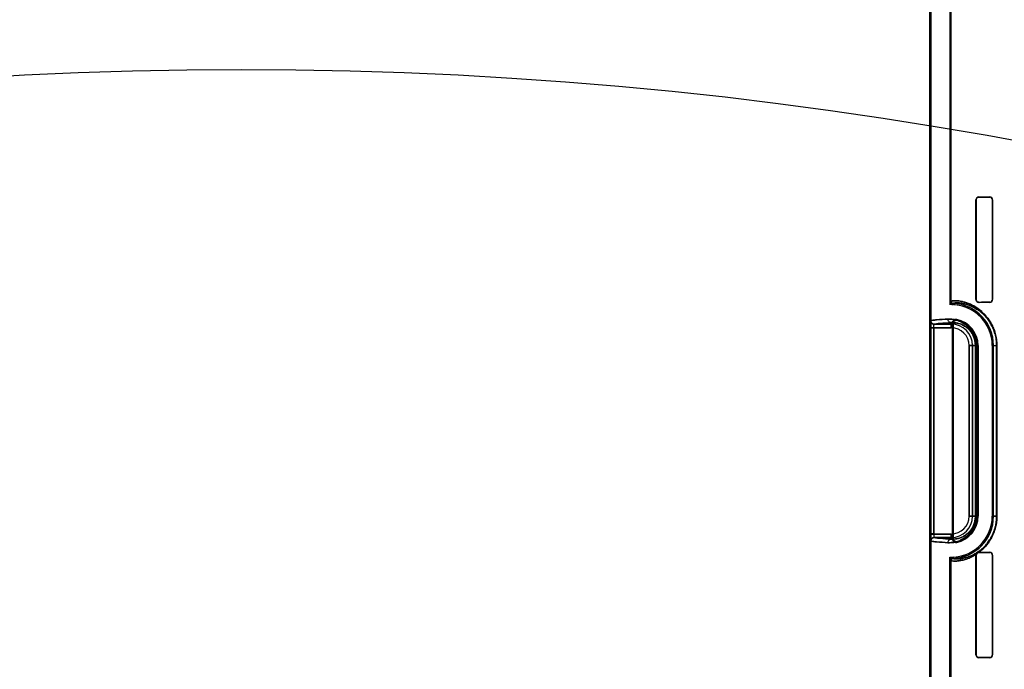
# Model space of a CAD drawing. Header units: millimetres. Extents: x 0 to 297, y 0 to 210.
# Tile 368 of 455: x 241.181 to 242.289, y 158.607 to 159.338. Entities that reach past the tile are written whole.
import ezdxf

# ---------------------------------------------------------------- set-up
doc = ezdxf.new("R2010")
doc.units = ezdxf.units.MM
doc.header["$LTSCALE"] = 16.335
doc.layers.get('0').update_dxf_attribs({"linetype": 'CONTINUOUS'})
for name, color, linetype in [('AXES_REF', 7, 'CONTINUOUS'), ('INTFCLR_1', 7, 'CONTINUOUS'), ('INTFCLR_72935', 7, 'CONTINUOUS')]:
    doc.layers.add(name, color=color, linetype=linetype)

msp = doc.modelspace()

# ---------------------------------------------------------------- linework, layer by layer
at = {"color": 7, "linetype": 'Continuous'}
for radius in [7.7567, 7.756, 7.7063]:
    msp.add_circle((241.4302, 154.5393), radius, dxfattribs=at)
msp.add_arc((241.4302, 154.5393), 7.68, 278.27713, 261.72287, dxfattribs=at)
at = {"layer": 'AXES_REF', "color": 9, "linetype": 'Continuous'}
msp.add_circle((241.4302, 154.5393), 4.7429, dxfattribs=at)
msp.add_arc((241.4302, 154.5393), 7.0756, 94.41181, 85.58819, dxfattribs=at)
at = {"layer": 'INTFCLR_1', "color": 6, "linetype": 'Continuous'}
for p, q in [((242.2052, 157.3393), (242.2052, 159.4753)), ((242.2066, 157.3393), (242.2066, 159.4753)), ((242.2278, 159.4757), (242.2278, 159.0212)), ((242.2292, 159.0212), (242.2292, 159.4757)), ((242.257, 159.1353), (242.257, 159.0233)), ((242.2572, 159.1353), (242.2572, 159.0233)), ((242.2756, 159.0233), (242.2756, 159.1353)), ((242.2758, 159.0233), (242.2758, 159.1353)), ((242.2306, 158.7537), (242.2306, 158.9969)), ((242.2313, 158.996), (242.2313, 158.7545)), ((242.2587, 158.7793), (242.2587, 158.9713)), ((242.2594, 158.9713), (242.2594, 158.7793)), ((242.2754, 158.9713), (242.2754, 158.7793)), ((242.2768, 158.7793), (242.2768, 158.9713)), ((242.2278, 158.7294), (242.2278, 157.7652)), ((242.2292, 157.7652), (242.2292, 158.7294)), ((242.2571, 158.7362), (242.257, 158.7353)), ((242.257, 158.7353), (242.257, 158.6233)), ((242.2572, 158.7353), (242.2572, 158.6233)), ((242.2605, 158.7387), (242.2607, 158.7387)), ((242.2756, 158.6233), (242.2756, 158.7353)), ((242.2758, 158.6233), (242.2758, 158.7353))]:
    msp.add_line(p, q, dxfattribs=at)
at = {"layer": 'INTFCLR_1', "color": 9, "linetype": 'Continuous'}
for p, q in [((242.257, 159.1353), (242.2572, 159.1353)), ((242.2605, 159.1385), (242.2605, 159.1387)), ((242.2725, 159.1386), (242.2725, 159.1385)), ((242.2756, 159.1353), (242.2758, 159.1353)), ((242.2292, 159.0212), (242.2278, 159.0212)), ((242.2314, 159.0174), (242.2315, 159.0188)), ((242.2572, 159.0233), (242.257, 159.0233)), ((242.2605, 159.0198), (242.2605, 159.02)), ((242.2725, 159.0201), (242.2725, 159.0199)), ((242.2758, 159.0233), (242.2756, 159.0233)), ((242.2292, 158.9954), (242.2101, 158.9954)), ((242.2292, 158.9914), (242.2292, 158.9972)), ((242.2057, 158.7592), (242.2057, 158.9914)), ((242.2097, 158.9914), (242.2097, 158.7592)), ((242.2097, 158.9914), (242.2292, 158.9914)), ((242.2493, 158.9713), (242.2493, 158.7793)), ((242.2493, 158.9713), (242.2569, 158.9713)), ((242.2533, 158.7793), (242.2533, 158.9713)), ((242.2564, 158.7793), (242.2564, 158.9713)), ((242.2569, 158.9713), (242.2569, 158.7793)), ((242.2587, 158.9713), (242.2594, 158.9713)), ((242.2754, 158.9713), (242.2806, 158.9713)), ((242.2803, 158.7793), (242.2803, 158.9713)), ((242.2806, 158.9713), (242.2806, 158.7793)), ((242.2569, 158.7793), (242.2493, 158.7793)), ((242.2594, 158.7793), (242.2587, 158.7793)), ((242.2754, 158.7793), (242.2806, 158.7793)), ((242.2292, 158.7592), (242.2057, 158.7592)), ((242.2101, 158.7552), (242.2292, 158.7552)), ((242.2292, 158.7534), (242.2292, 158.7592)), ((242.2278, 158.7294), (242.2292, 158.7294)), ((242.2315, 158.7318), (242.2314, 158.7332)), ((242.257, 158.7353), (242.2572, 158.7353)), ((242.2605, 158.7385), (242.2605, 158.7387)), ((242.2725, 158.7386), (242.2725, 158.7385)), ((242.2756, 158.7353), (242.2758, 158.7353)), ((242.2572, 158.6233), (242.257, 158.6233)), ((242.2605, 158.6198), (242.2605, 158.62)), ((242.2725, 158.6201), (242.2725, 158.6199)), ((242.2758, 158.6233), (242.2756, 158.6233))]:
    msp.add_line(p, q, dxfattribs=at)
at = {"layer": 'INTFCLR_1', "color": 7, "linetype": 'Continuous'}
for p, q in [((242.2057, 158.9914), (242.2097, 158.9914)), ((242.2097, 158.9914), (242.2057, 158.9906)), ((242.2578, 158.738), (242.2612, 158.7404)), ((242.2612, 158.7404), (242.258, 158.7381))]:
    msp.add_line(p, q, dxfattribs=at)
for points in [[(242.2605, 159.1385), (242.2603, 159.1385), (242.2602, 159.1385), (242.2601, 159.1385), (242.26, 159.1385), (242.2599, 159.1385), (242.2598, 159.1385), (242.2597, 159.1385), (242.2596, 159.1384), (242.2595, 159.1384)], [(242.2595, 159.0202), (242.2596, 159.0201), (242.2597, 159.0201), (242.2598, 159.0201), (242.2599, 159.0201), (242.26, 159.0201), (242.2601, 159.0201), (242.2602, 159.02), (242.2603, 159.02), (242.2605, 159.02)], [(242.2605, 158.7385), (242.2603, 158.7385), (242.2602, 158.7385), (242.2601, 158.7385), (242.26, 158.7385), (242.2599, 158.7385), (242.2598, 158.7385), (242.2597, 158.7385), (242.2596, 158.7384), (242.2595, 158.7384)], [(242.2596, 158.7386), (242.2596, 158.7386), (242.2597, 158.7386), (242.2597, 158.7387), (242.2598, 158.7387), (242.2598, 158.7387), (242.2599, 158.7387), (242.2599, 158.7387), (242.26, 158.7387), (242.26, 158.7387), (242.2601, 158.7387), (242.2602, 158.7387), (242.2602, 158.7387), (242.2603, 158.7387), (242.2604, 158.7387), (242.2605, 158.7387)], [(242.2595, 158.6202), (242.2596, 158.6201), (242.2597, 158.6201), (242.2598, 158.6201), (242.2599, 158.6201), (242.26, 158.6201), (242.2601, 158.6201), (242.2602, 158.62), (242.2603, 158.62), (242.2605, 158.62)]]:
    msp.add_lwpolyline(points, dxfattribs=at)
at = {"layer": 'INTFCLR_1', "color": 6, "linetype": 'Continuous'}
for centre, radius, start, end in [((242.2604, 159.1353), 0.00345, 89.5043, 179.9894), ((242.2724, 159.1353), 0.00335, 0.0047, 89.6014), ((242.2724, 159.1353), 0.00318, 0.003, 89.6832), ((242.2316, 159.0212), 0.00381, 179.9975, 267.2437), ((242.2316, 159.0212), 0.0024, 179.9967, 267.2437), ((242.2292, 158.9713), 0.0462, 0, 87.248), ((242.2292, 158.9713), 0.0476, 0, 87.2479), ((242.2604, 159.0233), 0.00345, 180.0093, 270.497), ((242.2724, 159.0233), 0.00335, 270.3986, 359.9953), ((242.2724, 159.0233), 0.00318, 270.316, 359.9977), ((242.2292, 158.9713), 0.0302, 0, 78.1111), ((242.2292, 158.9713), 0.0295, 0, 76.1648), ((242.2292, 158.7793), 0.0462, 272.7521, 360), ((242.2292, 158.7793), 0.0476, 272.7521, 360), ((242.2292, 158.7793), 0.0302, 281.8889, 360), ((242.2292, 158.7793), 0.0295, 283.8352, 360), ((242.2316, 158.7294), 0.00381, 92.7548, 180.0041), ((242.2316, 158.7294), 0.0024, 92.7556, 180.004), ((242.2724, 158.7353), 0.00335, 0.0047, 89.6014), ((242.2724, 158.7353), 0.00318, 0.003, 89.6833), ((242.2604, 158.6233), 0.00345, 180.0093, 270.4971), ((242.2724, 158.6233), 0.00335, 270.3985, 359.9953), ((242.2724, 158.6233), 0.00318, 270.316, 359.9978)]:
    msp.add_arc(centre, radius, start, end, dxfattribs=at)
at = {"layer": 'INTFCLR_1', "color": 9, "linetype": 'Continuous'}
for centre, radius, start, end in [((242.2292, 158.9713), 0.0241, 0, 90), ((242.1793, 158.9553), 0.0661, 38.0857, 39.0589), ((242.1791, 158.9483), 0.077, 42.0441, 42.9598), ((242.2292, 158.9713), 0.0201, 0, 90), ((242.2292, 158.7793), 0.0241, 270, 360), ((242.2292, 158.7793), 0.0201, 270, 360), ((242.1793, 158.7953), 0.0661, 320.9411, 321.9143), ((242.1791, 158.8023), 0.077, 317.0402, 317.9559), ((242.2131, 158.803), 0.0789, 307.5007, 307.7388)]:
    msp.add_arc(centre, radius, start, end, dxfattribs=at)
at = {"layer": 'INTFCLR_1', "color": 7, "linetype": 'Continuous'}
msp.add_arc((242.2101, 158.7512), 0.004, 90.1332, 179.9823, dxfattribs=at)
at = {"layer": 'INTFCLR_1', "color": 6, "linetype": 'Continuous'}
for centre, major_axis, start_param, end_param in [((242.6465, 159.1393), (0.4172, 0), -2.752157, -2.682293), ((242.6465, 159.1393), (0.4412, 0), -2.635828, -2.582258), ((242.6465, 159.0193), (0.4412, 0), 2.582258, 2.635828), ((242.6465, 159.0193), (0.4172, 0), 2.682293, 2.752157), ((242.6465, 158.7393), (0.4412, 0), -2.635828, -2.582258), ((242.6465, 158.7393), (0.4172, 0), -2.750492, -2.682293), ((242.6465, 158.6193), (0.4412, 0), 2.582258, 2.635828), ((242.6465, 158.6193), (0.4172, 0), 2.682293, 2.752157)]:
    msp.add_ellipse(centre, major_axis=major_axis, ratio=0.003491, start_param=start_param, end_param=end_param, dxfattribs=at)
at = {"layer": 'INTFCLR_1', "color": 7, "linetype": 'Continuous'}
for points, knots in [([(242.2605, 159.1385), (242.26, 159.1385), (242.2589, 159.1383), (242.2576, 159.1371), (242.2572, 159.1359), (242.2572, 159.1353)], [0, 0, 0, 0, 0.299644, 0.633021, 1, 1, 1, 1]), ([(242.2572, 159.0233), (242.2572, 159.0228), (242.2574, 159.0219), (242.2584, 159.0205), (242.2597, 159.02), (242.2605, 159.02)], [0, 0, 0, 0, 0.264771, 0.552584, 1, 1, 1, 1]), ([(242.2061, 158.9994), (242.206, 158.9989), (242.2058, 158.998), (242.2058, 158.9964), (242.2057, 158.9942), (242.2057, 158.9924), (242.2057, 158.9914)], [0, 0, 0, 0, 0.168707, 0.355606, 0.592589, 1, 1, 1, 1]), ([(242.2057, 158.9906), (242.2057, 158.9911), (242.2057, 158.9921), (242.2057, 158.9936), (242.2057, 158.9949), (242.2058, 158.996), (242.2058, 158.997), (242.2059, 158.9979), (242.2059, 158.9986), (242.206, 158.9991), (242.2061, 158.9993), (242.2061, 158.9994)], [0, 0, 0, 0, 0.17539, 0.348705, 0.511304, 0.623869, 0.724302, 0.837794, 0.922722, 0.977156, 1, 1, 1, 1]), ([(242.2057, 158.7592), (242.2057, 158.7585), (242.2057, 158.7571), (242.2057, 158.7551), (242.2058, 158.7531), (242.206, 158.7519), (242.2061, 158.7512)], [0, 0, 0, 0, 0.276496, 0.531662, 0.745675, 1, 1, 1, 1]), ([(242.2062, 158.7512), (242.2061, 158.7511), (242.2059, 158.7518), (242.2059, 158.7526), (242.2057, 158.7544), (242.2057, 158.7562), (242.2057, 158.7577), (242.2057, 158.7587), (242.2057, 158.7592)], [0, 0, 0, 0, 0.04402, 0.133966, 0.456681, 0.625592, 0.809456, 1, 1, 1, 1]), ([(242.2062, 158.7512), (242.2062, 158.7519), (242.2066, 158.7533), (242.2081, 158.7548), (242.2094, 158.7552), (242.2102, 158.7552)], [0, 0, 0, 0, 0.3693, 0.633266, 1, 1, 1, 1]), ([(242.2097, 158.7592), (242.2097, 158.7588), (242.2098, 158.7576), (242.2092, 158.7553), (242.2101, 158.7552)], [0, 0, 0, 0, 0.340589, 1, 1, 1, 1]), ([(242.2097, 158.7592), (242.2097, 158.759), (242.2097, 158.7582), (242.2097, 158.757), (242.2098, 158.7562), (242.21, 158.7551), (242.2102, 158.7552)], [0, 0, 0, 0, 0.188311, 0.537131, 0.857573, 1, 1, 1, 1]), ([(242.2605, 158.7387), (242.2602, 158.7387), (242.2594, 158.7386), (242.2579, 158.7379), (242.2571, 158.7366), (242.257, 158.7358)], [0, 0, 0, 0, 0.179972, 0.489798, 1, 1, 1, 1]), ([(242.2571, 158.7362), (242.2572, 158.7367), (242.2578, 158.7378), (242.2589, 158.7384), (242.2596, 158.7386)], [0, 0, 0, 0, 0.418174, 1, 1, 1, 1]), ([(242.2605, 158.7385), (242.26, 158.7385), (242.2589, 158.7383), (242.2576, 158.7371), (242.2572, 158.7359), (242.2572, 158.7353)], [0, 0, 0, 0, 0.299644, 0.633021, 1, 1, 1, 1]), ([(242.2595, 158.7384), (242.259, 158.7383), (242.2578, 158.7376), (242.2572, 158.7362), (242.2572, 158.7353)], [0, 0, 0, 0, 0.345302, 1, 1, 1, 1]), ([(242.2572, 158.6233), (242.2572, 158.6228), (242.2574, 158.6219), (242.2584, 158.6205), (242.2597, 158.62), (242.2605, 158.62)], [0, 0, 0, 0, 0.264771, 0.552584, 1, 1, 1, 1]), ([(242.2572, 158.6233), (242.2572, 158.6227), (242.2575, 158.6214), (242.2587, 158.6204), (242.2595, 158.6202)], [0, 0, 0, 0, 0.408558, 1, 1, 1, 1])]:
    msp.add_open_spline(points, degree=3, knots=knots, dxfattribs=at)
at = {"layer": 'INTFCLR_1', "color": 9, "linetype": 'Continuous'}
for points, knots in [([(242.2806, 158.9713), (242.2806, 158.9737), (242.2803, 158.9772), (242.2795, 158.9818), (242.2787, 158.985), (242.2778, 158.9881), (242.2764, 158.9917), (242.2748, 158.9951), (242.2731, 158.9981), (242.2713, 159.0008), (242.2695, 159.0032), (242.2676, 159.0054), (242.2658, 159.0074), (242.2628, 159.0103), (242.2585, 159.0136), (242.2542, 159.0162), (242.251, 159.0178), (242.2481, 159.019), (242.2448, 159.0201), (242.2411, 159.021), (242.2379, 159.0216), (242.2353, 159.0218), (242.2328, 159.0219), (242.2308, 159.0218), (242.2296, 159.0215), (242.2292, 159.0213), (242.2292, 159.0212)], [0, 0, 0, 0, 0.08893, 0.132011, 0.173108, 0.212468, 0.249881, 0.318491, 0.350341, 0.380752, 0.437099, 0.463383, 0.488564, 0.535543, 0.618398, 0.689853, 0.722078, 0.752118, 0.806066, 0.852663, 0.892337, 0.925392, 0.952138, 0.9869, 0.995923, 1, 1, 1, 1]), ([(242.2803, 158.9713), (242.2803, 158.9736), (242.2801, 158.977), (242.2793, 158.9813), (242.2785, 158.9844), (242.2776, 158.9873), (242.2763, 158.9908), (242.2748, 158.994), (242.2731, 158.9969), (242.2715, 158.9995), (242.2697, 159.0018), (242.268, 159.0039), (242.2662, 159.0057), (242.2634, 159.0085), (242.2593, 159.0117), (242.2552, 159.0141), (242.2521, 159.0156), (242.2494, 159.0168), (242.2463, 159.0179), (242.2428, 159.0187), (242.2398, 159.0192), (242.2372, 159.0195), (242.2349, 159.0195), (242.233, 159.0194), (242.2319, 159.0191), (242.2315, 159.0189), (242.2315, 159.0188)], [0, 0, 0, 0, 0.089224, 0.132436, 0.173653, 0.213115, 0.250631, 0.319387, 0.351277, 0.381743, 0.43815, 0.464426, 0.489622, 0.53661, 0.61937, 0.690723, 0.722858, 0.752849, 0.80664, 0.853071, 0.892552, 0.925464, 0.952119, 0.986803, 0.995829, 1, 1, 1, 1]), ([(242.2254, 159.0012), (242.2212, 159.0009), (242.2155, 159.0006), (242.2091, 158.9999), (242.2069, 158.9996), (242.2061, 158.9994)], [0, 0, 0, 0, 0.659838, 0.870086, 1, 1, 1, 1]), ([(242.2101, 158.9954), (242.2109, 158.9956), (242.2131, 158.9959), (242.2194, 158.9966), (242.225, 158.9969), (242.2292, 158.9972)], [0, 0, 0, 0, 0.129944, 0.340195, 1, 1, 1, 1]), ([(242.2569, 158.9713), (242.2569, 158.9723), (242.2568, 158.9742), (242.2564, 158.977), (242.2557, 158.9795), (242.2549, 158.9819), (242.254, 158.9841), (242.253, 158.986), (242.2519, 158.9878), (242.2505, 158.9898), (242.2486, 158.992), (242.2466, 158.9938), (242.2451, 158.9951), (242.2435, 158.9962), (242.241, 158.9978), (242.2374, 158.9995), (242.2338, 159.0005), (242.231, 159.0009), (242.2285, 159.0012), (242.2266, 159.0012), (242.2254, 159.0012)], [0, 0, 0, 0, 0.060036, 0.118405, 0.173431, 0.225153, 0.273231, 0.317907, 0.35992, 0.39948, 0.471663, 0.537024, 0.567744, 0.597289, 0.65287, 0.753136, 0.842855, 0.884687, 0.924767, 1, 1, 1, 1]), ([(242.2292, 158.9972), (242.2287, 158.9972), (242.2277, 158.9974), (242.2264, 158.9983), (242.2256, 158.9996), (242.2254, 159.0007), (242.2254, 159.0012)], [0, 0, 0, 0, 0.234788, 0.492425, 0.754839, 1, 1, 1, 1]), ([(242.2564, 158.9713), (242.2564, 158.9721), (242.2563, 158.9738), (242.256, 158.9762), (242.2554, 158.9785), (242.2547, 158.9806), (242.2539, 158.9824), (242.253, 158.9841), (242.2521, 158.9856), (242.2509, 158.9874), (242.2493, 158.9893), (242.2472, 158.9912), (242.2452, 158.9927), (242.2427, 158.9943), (242.2395, 158.9958), (242.2364, 158.9966), (242.234, 158.997), (242.2319, 158.9972), (242.2303, 158.9972), (242.2292, 158.9972)], [0, 0, 0, 0, 0.060434, 0.119179, 0.174526, 0.226533, 0.274834, 0.319701, 0.361882, 0.401549, 0.473859, 0.53926, 0.599417, 0.654917, 0.754785, 0.844025, 0.885573, 0.925375, 1, 1, 1, 1]), ([(242.2254, 158.7494), (242.2266, 158.7494), (242.2292, 158.7494), (242.2331, 158.7499), (242.2373, 158.7511), (242.241, 158.7528), (242.2439, 158.7546), (242.2459, 158.7561), (242.2474, 158.7574), (242.249, 158.759), (242.2509, 158.7613), (242.2527, 158.764), (242.254, 158.7665), (242.2549, 158.7686), (242.2557, 158.771), (242.2564, 158.7736), (242.2568, 158.7764), (242.2569, 158.7783), (242.2569, 158.7793)], [0, 0, 0, 0, 0.075054, 0.156481, 0.24598, 0.346456, 0.402329, 0.462581, 0.494703, 0.528376, 0.600472, 0.681052, 0.725905, 0.774254, 0.826015, 0.881343, 0.9393, 1, 1, 1, 1]), ([(242.2292, 158.7534), (242.2303, 158.7534), (242.2324, 158.7534), (242.2358, 158.7538), (242.2395, 158.7548), (242.2426, 158.7562), (242.2452, 158.7578), (242.2469, 158.7591), (242.2482, 158.7603), (242.2496, 158.7616), (242.2513, 158.7636), (242.2528, 158.7659), (242.2539, 158.7681), (242.2547, 158.77), (242.2554, 158.7721), (242.256, 158.7743), (242.2563, 158.7768), (242.2564, 158.7784), (242.2564, 158.7793)], [0, 0, 0, 0, 0.074446, 0.155312, 0.244328, 0.344404, 0.400195, 0.460349, 0.492488, 0.526199, 0.598427, 0.679297, 0.724275, 0.772854, 0.824939, 0.880575, 0.938899, 1, 1, 1, 1]), ([(242.2607, 158.7387), (242.2612, 158.7391), (242.2623, 158.74), (242.2644, 158.7418), (242.267, 158.7444), (242.2701, 158.7481), (242.2726, 158.7516), (242.2745, 158.7549), (242.2759, 158.7577), (242.2769, 158.7601), (242.2777, 158.7622), (242.2784, 158.7645), (242.2791, 158.7669), (242.2796, 158.7693), (242.2801, 158.7719), (242.2805, 158.7752), (242.2806, 158.7779), (242.2806, 158.7793)], [0, 0, 0, 0, 0.041302, 0.084672, 0.177402, 0.279381, 0.393399, 0.455701, 0.521399, 0.591159, 0.627849, 0.665785, 0.744388, 0.78524, 0.82723, 0.912659, 1, 1, 1, 1]), ([(242.2614, 158.7406), (242.2619, 158.741), (242.2629, 158.7417), (242.2649, 158.7435), (242.2674, 158.746), (242.2703, 158.7495), (242.2727, 158.7529), (242.2745, 158.756), (242.2758, 158.7586), (242.2768, 158.761), (242.2775, 158.763), (242.2783, 158.7652), (242.2789, 158.7674), (242.2794, 158.7698), (242.2798, 158.7722), (242.2802, 158.7754), (242.2803, 158.778), (242.2803, 158.7793)], [0, 0, 0, 0, 0.041253, 0.084488, 0.177056, 0.278887, 0.392812, 0.455142, 0.520834, 0.59068, 0.62735, 0.665338, 0.744023, 0.784937, 0.826969, 0.912524, 1, 1, 1, 1]), ([(242.2061, 158.7512), (242.2069, 158.751), (242.2091, 158.7507), (242.2155, 158.75), (242.2212, 158.7497), (242.2254, 158.7494)], [0, 0, 0, 0, 0.129914, 0.340162, 1, 1, 1, 1]), ([(242.2292, 158.7534), (242.225, 158.7537), (242.2194, 158.754), (242.2131, 158.7547), (242.2109, 158.755), (242.2101, 158.7552)], [0, 0, 0, 0, 0.659805, 0.870061, 1, 1, 1, 1]), ([(242.2254, 158.7494), (242.2254, 158.7499), (242.2256, 158.751), (242.2264, 158.7523), (242.2277, 158.7532), (242.2287, 158.7534), (242.2292, 158.7534)], [0, 0, 0, 0, 0.245161, 0.507575, 0.765212, 1, 1, 1, 1]), ([(242.2292, 158.7294), (242.2292, 158.7292), (242.2296, 158.729), (242.2308, 158.7288), (242.2326, 158.7287), (242.2346, 158.7287), (242.237, 158.7289), (242.2405, 158.7294), (242.2438, 158.7302), (242.2463, 158.731), (242.2483, 158.7317), (242.2508, 158.7327), (242.2539, 158.7343), (242.256, 158.7355), (242.2571, 158.7362)], [0, 0, 0, 0, 0.011564, 0.037372, 0.136443, 0.184717, 0.240581, 0.375849, 0.544925, 0.59299, 0.643358, 0.751312, 0.869734, 1, 1, 1, 1]), ([(242.2315, 158.7318), (242.2315, 158.7316), (242.2319, 158.7314), (242.2331, 158.7312), (242.2347, 158.7311), (242.2366, 158.7311), (242.2388, 158.7312), (242.2422, 158.7317), (242.2454, 158.7325), (242.2477, 158.7332), (242.2496, 158.7339), (242.252, 158.7348), (242.2549, 158.7363), (242.2569, 158.7375), (242.258, 158.7381)], [0, 0, 0, 0, 0.011899, 0.037722, 0.1368, 0.184985, 0.240748, 0.375771, 0.544631, 0.592826, 0.643261, 0.751144, 0.869418, 1, 1, 1, 1])]:
    msp.add_open_spline(points, degree=3, knots=knots, dxfattribs=at)
at = {"layer": 'INTFCLR_1', "color": 6, "linetype": 'Continuous'}
for points, knots in [([(242.2061, 158.9994), (242.2061, 158.9986), (242.2065, 158.9973), (242.208, 158.9958), (242.2094, 158.9954), (242.2101, 158.9954)], [0, 0, 0, 0, 0.368233, 0.632346, 1, 1, 1, 1]), ([(242.2097, 158.9914), (242.2097, 158.9916), (242.2097, 158.9923), (242.2097, 158.9936), (242.2098, 158.9944), (242.2099, 158.9954), (242.2101, 158.9954)], [0, 0, 0, 0, 0.183255, 0.523776, 0.872593, 1, 1, 1, 1]), ([(242.2306, 158.9969), (242.2306, 158.9976), (242.231, 158.9989), (242.2325, 159.0007), (242.2344, 159.001), (242.2354, 159.0008)], [0, 0, 0, 0, 0.275736, 0.551416, 1, 1, 1, 1]), ([(242.2363, 158.9999), (242.2356, 159.0001), (242.2343, 159.0001), (242.2321, 158.9989), (242.2313, 158.9971), (242.2313, 158.996)], [0, 0, 0, 0, 0.276184, 0.550189, 1, 1, 1, 1]), ([(242.2354, 158.7498), (242.2348, 158.7496), (242.2335, 158.7497), (242.2314, 158.7509), (242.2306, 158.7526), (242.2306, 158.7537)], [0, 0, 0, 0, 0.275737, 0.551417, 1, 1, 1, 1]), ([(242.2313, 158.7545), (242.2313, 158.7539), (242.2317, 158.7526), (242.2333, 158.7507), (242.2352, 158.7504), (242.2363, 158.7507)], [0, 0, 0, 0, 0.276184, 0.550188, 1, 1, 1, 1])]:
    msp.add_open_spline(points, degree=3, knots=knots, dxfattribs=at)
at = {"layer": 'INTFCLR_1', "color": 9, "linetype": 'Continuous'}
for points in [[(242.2612, 158.7404), (242.2607, 158.74), (242.2604, 158.7393), (242.2605, 158.7387)], [(242.2614, 158.7406), (242.2609, 158.7402), (242.2607, 158.7394), (242.2607, 158.7387)]]:
    msp.add_open_spline(points, degree=3, dxfattribs=at)
at = {"layer": 'INTFCLR_1', "color": 7, "linetype": 'Continuous'}
for points in [[(242.257, 158.7358), (242.2568, 158.7366), (242.2572, 158.7376), (242.2578, 158.738)], [(242.258, 158.7381), (242.2574, 158.7377), (242.257, 158.7369), (242.2571, 158.7362)]]:
    msp.add_open_spline(points, degree=3, dxfattribs=at)
at = {"layer": 'INTFCLR_72935', "color": 6, "linetype": 'Continuous'}
for p, q in [((242.2052, 159.4753), (242.2052, 157.3393)), ((242.2066, 157.3393), (242.2066, 159.4753)), ((242.2278, 159.4757), (242.2278, 159.0174)), ((242.2292, 159.0189), (242.2292, 159.4757)), ((242.257, 159.0233), (242.257, 159.1353)), ((242.2572, 159.0233), (242.2572, 159.1353)), ((242.2756, 159.1353), (242.2756, 159.0233)), ((242.2758, 159.1353), (242.2758, 159.0233)), ((242.2306, 158.9969), (242.2306, 158.7537)), ((242.2313, 158.7545), (242.2313, 158.996)), ((242.2587, 158.9713), (242.2587, 158.7793)), ((242.2594, 158.7793), (242.2594, 158.9713)), ((242.2754, 158.9713), (242.2754, 158.7793)), ((242.2768, 158.7793), (242.2768, 158.9713)), ((242.2278, 157.7614), (242.2278, 158.7331)), ((242.2292, 157.7629), (242.2292, 158.7317)), ((242.2571, 158.7362), (242.257, 158.7353)), ((242.257, 158.6233), (242.257, 158.7353)), ((242.2572, 158.6233), (242.2572, 158.7353)), ((242.2607, 158.7387), (242.2605, 158.7387)), ((242.2756, 158.7353), (242.2756, 158.6233)), ((242.2758, 158.7353), (242.2758, 158.6233))]:
    msp.add_line(p, q, dxfattribs=at)
at = {"layer": 'INTFCLR_72935', "color": 9, "linetype": 'Continuous'}
for p, q in [((242.2572, 159.1353), (242.257, 159.1353)), ((242.2605, 159.1387), (242.2605, 159.1385)), ((242.2725, 159.1385), (242.2725, 159.1386)), ((242.2758, 159.1353), (242.2756, 159.1353)), ((242.257, 159.0233), (242.2572, 159.0233)), ((242.2605, 159.02), (242.2605, 159.0198)), ((242.2725, 159.0199), (242.2725, 159.0201)), ((242.2756, 159.0233), (242.2758, 159.0233)), ((242.2101, 158.9954), (242.2292, 158.9954)), ((242.2292, 158.9914), (242.2292, 158.9972)), ((242.2057, 158.7592), (242.2057, 158.9914)), ((242.2292, 158.9914), (242.2057, 158.9914)), ((242.2097, 158.7592), (242.2097, 158.9914)), ((242.2493, 158.7793), (242.2493, 158.9713)), ((242.2569, 158.9713), (242.2493, 158.9713)), ((242.2533, 158.9713), (242.2533, 158.7793)), ((242.2564, 158.9713), (242.2564, 158.7793)), ((242.2569, 158.9713), (242.2569, 158.7793)), ((242.2594, 158.9713), (242.2587, 158.9713)), ((242.2754, 158.9713), (242.2806, 158.9713)), ((242.2803, 158.9713), (242.2803, 158.7793)), ((242.2806, 158.9713), (242.2806, 158.7793)), ((242.2493, 158.7793), (242.2569, 158.7793)), ((242.2587, 158.7793), (242.2594, 158.7793)), ((242.2806, 158.7793), (242.2754, 158.7793)), ((242.2097, 158.7592), (242.2292, 158.7592)), ((242.2292, 158.7552), (242.2101, 158.7552)), ((242.2292, 158.7534), (242.2292, 158.7592)), ((242.2572, 158.7353), (242.257, 158.7353)), ((242.2605, 158.7387), (242.2605, 158.7385)), ((242.2725, 158.7385), (242.2725, 158.7386)), ((242.2758, 158.7353), (242.2756, 158.7353)), ((242.257, 158.6233), (242.2572, 158.6233)), ((242.2605, 158.62), (242.2605, 158.6198)), ((242.2725, 158.6199), (242.2725, 158.6201)), ((242.2756, 158.6233), (242.2758, 158.6233))]:
    msp.add_line(p, q, dxfattribs=at)
at = {"layer": 'INTFCLR_72935', "color": 7, "linetype": 'Continuous'}
for p, q in [((242.2097, 158.7592), (242.2057, 158.76)), ((242.2057, 158.7592), (242.2097, 158.7592)), ((242.2612, 158.7404), (242.2578, 158.7381))]:
    msp.add_line(p, q, dxfattribs=at)
for points in [[(242.2595, 159.1384), (242.2596, 159.1384), (242.2597, 159.1385), (242.2598, 159.1385), (242.2599, 159.1385), (242.26, 159.1385), (242.2601, 159.1385), (242.2602, 159.1385), (242.2603, 159.1385), (242.2605, 159.1385)], [(242.2605, 159.02), (242.2603, 159.02), (242.2602, 159.02), (242.2601, 159.0201), (242.26, 159.0201), (242.2599, 159.0201), (242.2598, 159.0201), (242.2597, 159.0201), (242.2596, 159.0201), (242.2595, 159.0202)], [(242.2595, 158.7384), (242.2596, 158.7384), (242.2597, 158.7385), (242.2598, 158.7385), (242.2599, 158.7385), (242.26, 158.7385), (242.2601, 158.7385), (242.2602, 158.7385), (242.2603, 158.7385), (242.2605, 158.7385)], [(242.2605, 158.7387), (242.2604, 158.7387), (242.2603, 158.7387), (242.2602, 158.7387), (242.2601, 158.7387), (242.26, 158.7387), (242.26, 158.7387), (242.2599, 158.7387), (242.2598, 158.7387), (242.2597, 158.7387), (242.2597, 158.7387), (242.2596, 158.7386), (242.2596, 158.7386)], [(242.2605, 158.62), (242.2603, 158.62), (242.2602, 158.62), (242.2601, 158.6201), (242.26, 158.6201), (242.2599, 158.6201), (242.2598, 158.6201), (242.2597, 158.6201), (242.2596, 158.6201), (242.2595, 158.6202)]]:
    msp.add_lwpolyline(points, dxfattribs=at)
at = {"layer": 'INTFCLR_72935', "color": 6, "linetype": 'Continuous'}
for centre, radius, start, end in [((242.2604, 159.1353), 0.00345, 89.503, 179.9908), ((242.2724, 159.1353), 0.00335, 0.0047, 89.6014), ((242.2724, 159.1353), 0.00318, 0.0023, 89.684), ((242.3223, 158.9258), 0.1316, 134.9967, 135.872), ((242.2292, 158.9713), 0.0462, 0, 91.7507), ((242.2292, 158.9713), 0.0476, 0, 90), ((242.2604, 159.0233), 0.00345, 180.0093, 270.497), ((242.2724, 159.0233), 0.00335, 270.3986, 359.9953), ((242.2724, 159.0233), 0.00318, 270.3197, 359.9936), ((242.2292, 158.9713), 0.0302, 0, 78.1111), ((242.2292, 158.9713), 0.0295, 0, 76.1648), ((242.2292, 158.7793), 0.0462, 268.2493, 360), ((242.2292, 158.7793), 0.0476, 270, 360), ((242.2292, 158.7793), 0.0302, 281.8889, 360), ((242.2292, 158.7793), 0.0295, 283.8352, 360), ((242.2101, 158.7512), 0.004, 90.1332, 179.9823), ((242.3223, 158.8248), 0.1316, 224.128, 225.0033), ((242.2724, 158.7353), 0.00335, 0.0047, 89.6014), ((242.2724, 158.7353), 0.00318, 0.0022, 89.6841), ((242.2604, 158.6233), 0.00345, 180.0093, 270.497), ((242.2724, 158.6233), 0.00335, 270.3985, 359.9953), ((242.2724, 158.6233), 0.00318, 270.3198, 359.9936)]:
    msp.add_arc(centre, radius, start, end, dxfattribs=at)
at = {"layer": 'INTFCLR_72935', "color": 7, "linetype": 'Continuous'}
msp.add_arc((242.2101, 158.9994), 0.004, 180.0177, 269.8668, dxfattribs=at)
at = {"layer": 'INTFCLR_72935', "color": 9, "linetype": 'Continuous'}
for centre, radius, start, end in [((242.2292, 158.9713), 0.0241, 0, 90), ((242.1793, 158.9553), 0.0661, 38.0857, 39.0589), ((242.1791, 158.9483), 0.077, 42.0441, 42.9598), ((242.2292, 158.9713), 0.0201, 0, 90), ((242.2292, 158.7793), 0.0241, 270, 360), ((242.2292, 158.7793), 0.0201, 270, 360), ((242.1793, 158.7953), 0.0661, 320.9411, 321.9143), ((242.1791, 158.8023), 0.077, 317.0402, 317.9559), ((242.2131, 158.803), 0.0789, 307.5007, 307.7388)]:
    msp.add_arc(centre, radius, start, end, dxfattribs=at)
at = {"layer": 'INTFCLR_72935', "color": 6, "linetype": 'Continuous'}
for centre, major_axis, start_param, end_param in [((242.6465, 159.1393), (0.4172, 0), -2.752157, -2.682293), ((242.6465, 159.1393), (0.4412, 0), -2.635828, -2.582258), ((242.6465, 159.0193), (0.4412, 0), 2.582258, 2.635828), ((242.6465, 159.0193), (0.4172, 0), 2.682293, 2.752157), ((242.6465, 158.7393), (0.4412, 0), -2.635828, -2.582258), ((242.6465, 158.7393), (0.4172, 0), -2.750492, -2.682293), ((242.6465, 158.6193), (0.4412, 0), 2.582258, 2.635828), ((242.6465, 158.6193), (0.4172, 0), 2.682293, 2.752157)]:
    msp.add_ellipse(centre, major_axis=major_axis, ratio=0.003491, start_param=start_param, end_param=end_param, dxfattribs=at)
at = {"layer": 'INTFCLR_72935', "color": 7, "linetype": 'Continuous'}
for points, knots in [([(242.2572, 159.1353), (242.2572, 159.1358), (242.2575, 159.1369), (242.2587, 159.1382), (242.2598, 159.1385), (242.2605, 159.1385)], [0, 0, 0, 0, 0.328956, 0.62878, 1, 1, 1, 1]), ([(242.2605, 159.02), (242.26, 159.02), (242.2589, 159.0203), (242.2576, 159.0215), (242.2572, 159.0227), (242.2572, 159.0233)], [0, 0, 0, 0, 0.299643, 0.633021, 1, 1, 1, 1]), ([(242.2062, 158.9994), (242.2061, 158.9995), (242.2059, 158.9988), (242.2059, 158.998), (242.2057, 158.9961), (242.2057, 158.9944), (242.2057, 158.9929), (242.2057, 158.9919), (242.2057, 158.9914)], [0, 0, 0, 0, 0.04402, 0.133966, 0.456681, 0.625592, 0.809456, 1, 1, 1, 1]), ([(242.2057, 158.9914), (242.2057, 158.9921), (242.2057, 158.9935), (242.2057, 158.9955), (242.2058, 158.9974), (242.206, 158.9987), (242.2061, 158.9994)], [0, 0, 0, 0, 0.276496, 0.531662, 0.745675, 1, 1, 1, 1]), ([(242.2102, 158.9954), (242.2094, 158.9954), (242.2081, 158.9958), (242.2066, 158.9973), (242.2062, 158.9986), (242.2062, 158.9994)], [0, 0, 0, 0, 0.366734, 0.6307, 1, 1, 1, 1]), ([(242.2097, 158.9914), (242.2097, 158.9918), (242.2098, 158.993), (242.2092, 158.9952), (242.2101, 158.9954)], [0, 0, 0, 0, 0.340589, 1, 1, 1, 1]), ([(242.2097, 158.9914), (242.2097, 158.9916), (242.2097, 158.9923), (242.2097, 158.9936), (242.2098, 158.9944), (242.21, 158.9955), (242.2102, 158.9954)], [0, 0, 0, 0, 0.188311, 0.537131, 0.857573, 1, 1, 1, 1]), ([(242.2057, 158.76), (242.2057, 158.7595), (242.2057, 158.7585), (242.2057, 158.7569), (242.2057, 158.7556), (242.2058, 158.7545), (242.2058, 158.7536), (242.2059, 158.7527), (242.2059, 158.7519), (242.206, 158.7515), (242.2061, 158.7512), (242.2061, 158.7512)], [0, 0, 0, 0, 0.17539, 0.348705, 0.511304, 0.623869, 0.724302, 0.837794, 0.922722, 0.977156, 1, 1, 1, 1]), ([(242.2061, 158.7512), (242.206, 158.7517), (242.2058, 158.7526), (242.2058, 158.7542), (242.2057, 158.7564), (242.2057, 158.7581), (242.2057, 158.7592)], [0, 0, 0, 0, 0.168707, 0.355607, 0.592589, 1, 1, 1, 1]), ([(242.257, 158.7358), (242.257, 158.7361), (242.2573, 158.7368), (242.2582, 158.7382), (242.2597, 158.7387), (242.2605, 158.7387)], [0, 0, 0, 0, 0.152249, 0.516236, 1, 1, 1, 1]), ([(242.2596, 158.7386), (242.259, 158.7385), (242.2579, 158.7379), (242.2573, 158.7368), (242.2571, 158.7362)], [0, 0, 0, 0, 0.474294, 1, 1, 1, 1]), ([(242.2572, 158.7353), (242.2572, 158.7358), (242.2575, 158.7369), (242.2587, 158.7382), (242.2598, 158.7385), (242.2605, 158.7385)], [0, 0, 0, 0, 0.328956, 0.62878, 1, 1, 1, 1]), ([(242.2572, 158.7353), (242.2572, 158.7358), (242.2575, 158.7372), (242.2587, 158.7382), (242.2595, 158.7384)], [0, 0, 0, 0, 0.408559, 1, 1, 1, 1]), ([(242.2605, 158.62), (242.26, 158.62), (242.2589, 158.6203), (242.2576, 158.6215), (242.2572, 158.6227), (242.2572, 158.6233)], [0, 0, 0, 0, 0.299644, 0.633021, 1, 1, 1, 1]), ([(242.2595, 158.6202), (242.259, 158.6203), (242.2578, 158.621), (242.2572, 158.6224), (242.2572, 158.6233)], [0, 0, 0, 0, 0.345302, 1, 1, 1, 1])]:
    msp.add_open_spline(points, degree=3, knots=knots, dxfattribs=at)
at = {"layer": 'INTFCLR_72935', "color": 9, "linetype": 'Continuous'}
for points, knots in [([(242.2292, 159.0212), (242.2292, 159.0213), (242.2296, 159.0215), (242.2308, 159.0218), (242.2328, 159.0219), (242.2353, 159.0218), (242.238, 159.0216), (242.2411, 159.021), (242.2441, 159.0203), (242.2466, 159.0195), (242.2495, 159.0184), (242.2535, 159.0166), (242.2575, 159.0142), (242.2604, 159.0121), (242.2621, 159.0107), (242.264, 159.0091), (242.2663, 159.0069), (242.2691, 159.0038), (242.2713, 159.0008), (242.273, 158.9982), (242.2748, 158.9951), (242.2764, 158.9918), (242.2778, 158.9881), (242.2787, 158.9851), (242.2795, 158.9818), (242.2803, 158.9772), (242.2806, 158.9737), (242.2806, 158.9713)], [0, 0, 0, 0, 0.004125, 0.013257, 0.048272, 0.075091, 0.1081, 0.147576, 0.194005, 0.220038, 0.247951, 0.309838, 0.381105, 0.421012, 0.442227, 0.464384, 0.51143, 0.562494, 0.618553, 0.648921, 0.6809, 0.749658, 0.787065, 0.826568, 0.867809, 0.910973, 1, 1, 1, 1]), ([(242.2315, 159.0188), (242.2315, 159.0189), (242.2319, 159.0191), (242.233, 159.0194), (242.2349, 159.0195), (242.2373, 159.0195), (242.2398, 159.0192), (242.2428, 159.0187), (242.2456, 159.018), (242.248, 159.0173), (242.2508, 159.0162), (242.2545, 159.0145), (242.2583, 159.0123), (242.2611, 159.0103), (242.2627, 159.0089), (242.2645, 159.0074), (242.2667, 159.0053), (242.2693, 159.0023), (242.2715, 158.9995), (242.2731, 158.997), (242.2748, 158.9941), (242.2763, 158.9908), (242.2776, 158.9874), (242.2785, 158.9845), (242.2793, 158.9814), (242.2801, 158.977), (242.2803, 158.9736), (242.2803, 158.9713)], [0, 0, 0, 0, 0.004219, 0.013352, 0.048285, 0.075025, 0.107894, 0.147154, 0.193426, 0.21941, 0.247218, 0.308965, 0.380104, 0.419983, 0.441193, 0.463344, 0.510368, 0.561464, 0.61756, 0.647987, 0.680015, 0.748912, 0.786412, 0.826012, 0.867382, 0.910679, 1, 1, 1, 1]), ([(242.2061, 158.9994), (242.2069, 158.9996), (242.2091, 158.9999), (242.2155, 159.0006), (242.2212, 159.0009), (242.2254, 159.0012)], [0, 0, 0, 0, 0.129914, 0.340162, 1, 1, 1, 1]), ([(242.2292, 158.9972), (242.225, 158.9969), (242.2194, 158.9966), (242.2131, 158.9959), (242.2109, 158.9956), (242.2101, 158.9954)], [0, 0, 0, 0, 0.659805, 0.870061, 1, 1, 1, 1]), ([(242.2254, 159.0012), (242.2266, 159.0012), (242.2292, 159.0012), (242.2331, 159.0007), (242.2373, 158.9995), (242.241, 158.9978), (242.2439, 158.9959), (242.2459, 158.9945), (242.2474, 158.9931), (242.249, 158.9916), (242.2509, 158.9893), (242.2527, 158.9866), (242.254, 158.9841), (242.2549, 158.982), (242.2557, 158.9796), (242.2564, 158.977), (242.2568, 158.9742), (242.2569, 158.9723), (242.2569, 158.9713)], [0, 0, 0, 0, 0.075054, 0.156481, 0.24598, 0.346456, 0.402329, 0.462581, 0.494703, 0.528376, 0.600472, 0.681052, 0.725905, 0.774254, 0.826015, 0.881343, 0.9393, 1, 1, 1, 1]), ([(242.2292, 158.9972), (242.2287, 158.9972), (242.2277, 158.9974), (242.2264, 158.9983), (242.2256, 158.9996), (242.2254, 159.0007), (242.2254, 159.0012)], [0, 0, 0, 0, 0.234788, 0.492425, 0.754839, 1, 1, 1, 1]), ([(242.2292, 158.9972), (242.2303, 158.9972), (242.2324, 158.9972), (242.2358, 158.9968), (242.2395, 158.9958), (242.2426, 158.9943), (242.2452, 158.9927), (242.2472, 158.9912), (242.2493, 158.9893), (242.2513, 158.987), (242.2528, 158.9846), (242.2539, 158.9825), (242.2547, 158.9806), (242.2554, 158.9785), (242.256, 158.9762), (242.2563, 158.9738), (242.2564, 158.9721), (242.2564, 158.9713)], [0, 0, 0, 0, 0.074448, 0.155315, 0.244334, 0.344412, 0.400204, 0.46036, 0.526187, 0.598418, 0.679289, 0.724269, 0.772849, 0.824935, 0.880572, 0.938897, 1, 1, 1, 1]), ([(242.2569, 158.7793), (242.2569, 158.7783), (242.2568, 158.7764), (242.2564, 158.7736), (242.2557, 158.771), (242.2549, 158.7686), (242.254, 158.7665), (242.253, 158.7646), (242.2519, 158.7628), (242.2505, 158.7608), (242.2486, 158.7586), (242.2466, 158.7567), (242.2451, 158.7555), (242.2435, 158.7544), (242.241, 158.7528), (242.2374, 158.7511), (242.2338, 158.7501), (242.231, 158.7496), (242.2285, 158.7494), (242.2266, 158.7494), (242.2254, 158.7494)], [0, 0, 0, 0, 0.060036, 0.118405, 0.173431, 0.225153, 0.273231, 0.317907, 0.35992, 0.39948, 0.471663, 0.537024, 0.567744, 0.597289, 0.65287, 0.753136, 0.842855, 0.884687, 0.924767, 1, 1, 1, 1]), ([(242.2564, 158.7793), (242.2564, 158.7784), (242.2563, 158.7768), (242.256, 158.7744), (242.2554, 158.7721), (242.2547, 158.77), (242.2539, 158.7681), (242.253, 158.7665), (242.2521, 158.7649), (242.2509, 158.7632), (242.2493, 158.7613), (242.2472, 158.7594), (242.2452, 158.7579), (242.2427, 158.7563), (242.2395, 158.7548), (242.2364, 158.754), (242.234, 158.7536), (242.2319, 158.7534), (242.2303, 158.7534), (242.2292, 158.7534)], [0, 0, 0, 0, 0.060434, 0.119179, 0.174526, 0.226533, 0.274834, 0.319701, 0.361882, 0.401549, 0.473859, 0.53926, 0.599417, 0.654917, 0.754785, 0.844025, 0.885573, 0.925375, 1, 1, 1, 1]), ([(242.2806, 158.7793), (242.2806, 158.7779), (242.2805, 158.7752), (242.2801, 158.7719), (242.2796, 158.7693), (242.2791, 158.7669), (242.2784, 158.7645), (242.2777, 158.7622), (242.2769, 158.7601), (242.2755, 158.7568), (242.2738, 158.7537), (242.2722, 158.7512), (242.2712, 158.7497), (242.2695, 158.7474), (242.2675, 158.7449), (242.2653, 158.7427), (242.2633, 158.7408), (242.2618, 158.7395), (242.2607, 158.7387)], [0, 0, 0, 0, 0.087305, 0.17277, 0.214701, 0.255451, 0.333834, 0.371687, 0.408418, 0.478153, 0.605757, 0.63565, 0.66467, 0.720238, 0.822995, 0.870657, 0.915877, 1, 1, 1, 1]), ([(242.2803, 158.7793), (242.2803, 158.778), (242.2802, 158.7754), (242.2798, 158.7722), (242.2794, 158.7698), (242.2789, 158.7674), (242.2783, 158.7652), (242.2775, 158.763), (242.2768, 158.761), (242.2754, 158.7578), (242.2736, 158.7544), (242.2717, 158.7514), (242.2698, 158.7488), (242.2678, 158.7465), (242.2658, 158.7444), (242.2639, 158.7426), (242.2624, 158.7413), (242.2614, 158.7406)], [0, 0, 0, 0, 0.087439, 0.173026, 0.215013, 0.255815, 0.334291, 0.372174, 0.408927, 0.478714, 0.606308, 0.665206, 0.720727, 0.823373, 0.870944, 0.916075, 1, 1, 1, 1]), ([(242.2254, 158.7494), (242.2212, 158.7497), (242.2155, 158.75), (242.2091, 158.7507), (242.2069, 158.751), (242.2061, 158.7512)], [0, 0, 0, 0, 0.659838, 0.870086, 1, 1, 1, 1]), ([(242.2101, 158.7552), (242.2109, 158.755), (242.2131, 158.7547), (242.2194, 158.754), (242.225, 158.7537), (242.2292, 158.7534)], [0, 0, 0, 0, 0.129944, 0.340195, 1, 1, 1, 1]), ([(242.2254, 158.7494), (242.2254, 158.7499), (242.2256, 158.751), (242.2264, 158.7523), (242.2277, 158.7532), (242.2287, 158.7534), (242.2292, 158.7534)], [0, 0, 0, 0, 0.245161, 0.507575, 0.765212, 1, 1, 1, 1]), ([(242.2571, 158.7362), (242.256, 158.7355), (242.2544, 158.7345), (242.2522, 158.7334), (242.2493, 158.7321), (242.2461, 158.7308), (242.2425, 158.7299), (242.2396, 158.7292), (242.2369, 158.7289), (242.2346, 158.7287), (242.2326, 158.7287), (242.2308, 158.7288), (242.2296, 158.729), (242.2292, 158.7292), (242.2292, 158.7294)], [0, 0, 0, 0, 0.130462, 0.191321, 0.249478, 0.455873, 0.544967, 0.625434, 0.761, 0.816773, 0.864854, 0.963108, 0.988581, 1, 1, 1, 1]), ([(242.258, 158.7381), (242.2569, 158.7375), (242.2554, 158.7366), (242.2533, 158.7355), (242.2506, 158.7342), (242.2475, 158.7331), (242.2441, 158.7322), (242.2413, 158.7316), (242.2388, 158.7312), (242.2366, 158.7311), (242.2347, 158.7311), (242.233, 158.7312), (242.2319, 158.7314), (242.2315, 158.7316), (242.2315, 158.7318)], [0, 0, 0, 0, 0.130771, 0.191409, 0.249666, 0.456155, 0.544894, 0.625516, 0.760872, 0.816513, 0.864517, 0.962747, 0.98824, 1, 1, 1, 1])]:
    msp.add_open_spline(points, degree=3, knots=knots, dxfattribs=at)
at = {"layer": 'INTFCLR_72935', "color": 6, "linetype": 'Continuous'}
for points, knots in [([(242.2292, 159.0212), (242.2292, 159.0208), (242.2296, 159.0196), (242.2308, 159.0189), (242.2315, 159.0188)], [0, 0, 0, 0, 0.381663, 1, 1, 1, 1]), ([(242.2354, 159.0008), (242.2348, 159.0009), (242.2335, 159.0009), (242.2314, 158.9997), (242.2306, 158.998), (242.2306, 158.9969)], [0, 0, 0, 0, 0.275735, 0.551416, 1, 1, 1, 1]), ([(242.2313, 158.996), (242.2313, 158.9967), (242.2317, 158.998), (242.2333, 158.9998), (242.2352, 159.0002), (242.2363, 158.9999)], [0, 0, 0, 0, 0.276184, 0.550188, 1, 1, 1, 1]), ([(242.2097, 158.7592), (242.2097, 158.759), (242.2097, 158.7583), (242.2097, 158.757), (242.2098, 158.7562), (242.2099, 158.7552), (242.2101, 158.7552)], [0, 0, 0, 0, 0.183255, 0.523776, 0.872593, 1, 1, 1, 1]), ([(242.2306, 158.7537), (242.2306, 158.753), (242.231, 158.7517), (242.2325, 158.7499), (242.2344, 158.7495), (242.2354, 158.7498)], [0, 0, 0, 0, 0.275736, 0.551416, 1, 1, 1, 1]), ([(242.2363, 158.7507), (242.2356, 158.7505), (242.2343, 158.7505), (242.2321, 158.7517), (242.2313, 158.7535), (242.2313, 158.7545)], [0, 0, 0, 0, 0.276184, 0.550189, 1, 1, 1, 1]), ([(242.2315, 158.7318), (242.2309, 158.7317), (242.2297, 158.7312), (242.2292, 158.73), (242.2292, 158.7294)], [0, 0, 0, 0, 0.495571, 1, 1, 1, 1])]:
    msp.add_open_spline(points, degree=3, knots=knots, dxfattribs=at)
at = {"layer": 'INTFCLR_72935', "color": 9, "linetype": 'Continuous'}
for points in [[(242.2612, 158.7404), (242.2607, 158.74), (242.2604, 158.7393), (242.2605, 158.7387)], [(242.2614, 158.7406), (242.2609, 158.7402), (242.2607, 158.7394), (242.2607, 158.7387)]]:
    msp.add_open_spline(points, degree=3, dxfattribs=at)
at = {"layer": 'INTFCLR_72935', "color": 7, "linetype": 'Continuous'}
for points in [[(242.2578, 158.7381), (242.2572, 158.7376), (242.2568, 158.7366), (242.257, 158.7358)], [(242.2571, 158.7362), (242.257, 158.7369), (242.2574, 158.7377), (242.258, 158.7381)]]:
    msp.add_open_spline(points, degree=3, dxfattribs=at)

doc.saveas('drawing.dxf')
